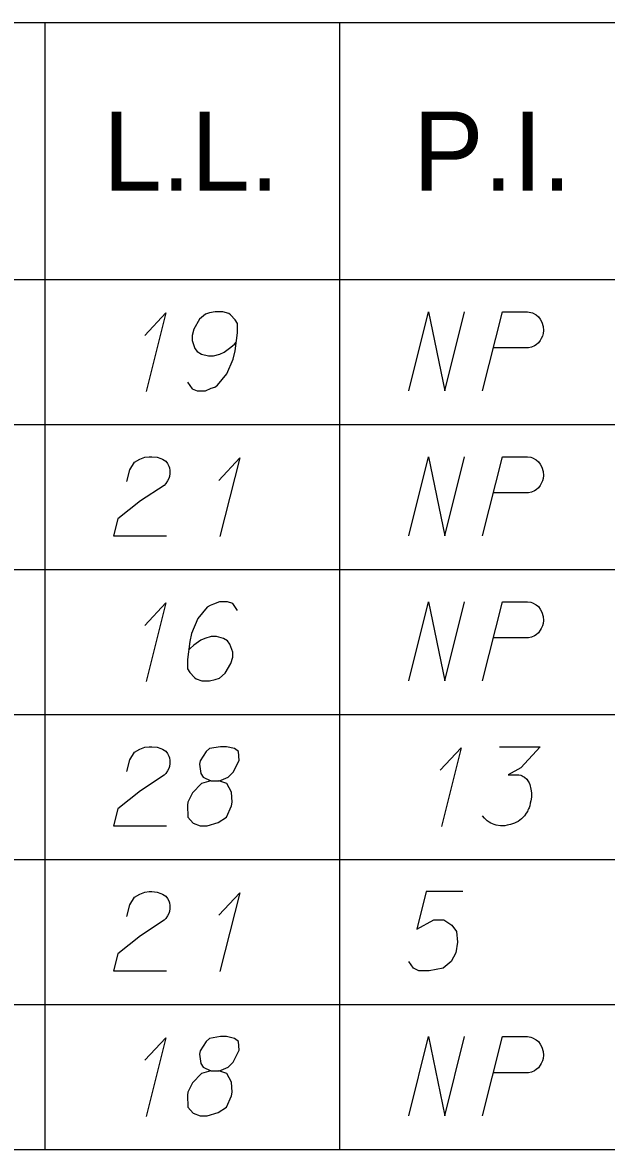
# Model space of a CAD drawing. Extents: x 2074207 to 2076812, y 516372 to 523312.
# Drawn here: x 2076488.9 to 2076524.4, y 516443.1 to 516511.5 of the extents above; entities that cross this region are included whole.
import ezdxf

# ---------------------------------------------------------------- set-up
doc = ezdxf.new("R2010")
doc.units = 0
for name, color, linetype in [('Prop DirtTable_ Soil Test Results - Outline (Major)', 7, 'Continuous'), ('Prop DirtTable_ Soil Test Results - Outline (Minor)', 7, 'Continuous'), ('Prop DirtTable_ Soil Test Results - Tx (Header - Small)', 7, 'Continuous'), ('Prop DirtTable_ Soil Test Results - Tx (Sample Data)', 7, 'Continuous')]:
    doc.layers.add(name, color=color, linetype=linetype)

msp = doc.modelspace()

# ---------------------------------------------------------------- linework, layer by layer
at = {"layer": 'Prop DirtTable_ Soil Test Results - Outline (Major)'}
for p, q in [((2076260.609, 516495.938), (2076811.903, 516495.938)), ((2076260.609, 516495.938), (2076811.903, 516495.938)), ((2076260.609, 516443.138), (2076811.903, 516443.138))]:
    msp.add_line(p, q, dxfattribs=at)
at = {"layer": 'Prop DirtTable_ Soil Test Results - Outline (Minor)'}
for p, q in [((2076260.609, 516511.538), (2076811.903, 516511.538)), ((2076490.31, 516511.538), (2076490.31, 516487.138)), ((2076508.192, 516511.538), (2076508.192, 516487.138)), ((2076260.609, 516487.138), (2076811.903, 516487.138)), ((2076260.609, 516487.138), (2076811.903, 516487.138)), ((2076490.31, 516487.138), (2076490.31, 516478.338)), ((2076508.192, 516487.138), (2076508.192, 516478.338)), ((2076260.609, 516478.338), (2076811.903, 516478.338)), ((2076260.609, 516478.338), (2076811.903, 516478.338)), ((2076490.31, 516478.338), (2076490.31, 516469.538)), ((2076508.192, 516478.338), (2076508.192, 516469.538)), ((2076260.609, 516469.538), (2076811.903, 516469.538)), ((2076260.609, 516469.538), (2076811.903, 516469.538)), ((2076490.31, 516469.538), (2076490.31, 516460.738)), ((2076508.192, 516469.538), (2076508.192, 516460.738)), ((2076260.609, 516460.738), (2076811.903, 516460.738)), ((2076260.609, 516460.738), (2076811.903, 516460.738)), ((2076490.31, 516460.738), (2076490.31, 516451.938)), ((2076508.192, 516460.738), (2076508.192, 516451.938)), ((2076260.609, 516451.938), (2076811.903, 516451.938)), ((2076260.609, 516451.938), (2076811.903, 516451.938)), ((2076490.31, 516451.938), (2076490.31, 516443.138)), ((2076508.192, 516451.938), (2076508.192, 516443.138)), ((2076260.609, 516443.138), (2076811.903, 516443.138))]:
    msp.add_line(p, q, dxfattribs=at)
at = {"layer": 'Prop DirtTable_ Soil Test Results - Tx (Sample Data)'}
for points in [[(2076496.38, 516492.55), (2076497.65, 516493.911), (2076496.451, 516489.148)], [(2076498.956, 516489.715), (2076499.238, 516489.3), (2076499.555, 516489.186), (2076500.049, 516489.186), (2076500.402, 516489.337), (2076500.614, 516489.413), (2076500.79, 516489.526), (2076501.354, 516490.207), (2076501.742, 516491.114), (2076501.848, 516491.605), (2076501.989, 516492.701), (2076501.989, 516493.268), (2076501.848, 516493.495), (2076501.566, 516493.797), (2076501.46, 516493.873), (2076501.107, 516493.986), (2076500.649, 516493.986), (2076500.296, 516493.911), (2076500.049, 516493.835), (2076499.696, 516493.533), (2076499.344, 516492.928), (2076499.238, 516492.55), (2076499.238, 516492.248), (2076499.414, 516491.756), (2076499.555, 516491.567), (2076499.802, 516491.416), (2076500.226, 516491.303), (2076500.543, 516491.303), (2076500.931, 516491.416), (2076501.178, 516491.529), (2076501.601, 516491.832), (2076501.813, 516492.021), (2076501.919, 516492.134)], [(2076512.396, 516489.186), (2076513.595, 516493.986), (2076514.583, 516489.186), (2076515.782, 516493.986)], [(2076516.876, 516489.186), (2076518.075, 516493.986), (2076519.592, 516493.986), (2076519.803, 516493.948), (2076519.909, 516493.911), (2076520.121, 516493.797), (2076520.262, 516493.684), (2076520.368, 516493.533), (2076520.474, 516493.344), (2076520.544, 516493.079), (2076520.58, 516492.852), (2076520.544, 516492.663), (2076520.509, 516492.512), (2076520.438, 516492.361), (2076520.368, 516492.248), (2076520.262, 516492.096), (2076520.121, 516491.983), (2076520.015, 516491.907), (2076519.839, 516491.832), (2076519.662, 516491.794), (2076517.546, 516491.794)], [(2076495.287, 516483.674), (2076495.463, 516484.392), (2076495.746, 516484.846), (2076496.063, 516485.035), (2076496.38, 516485.148), (2076496.627, 516485.186), (2076496.804, 516485.186), (2076497.121, 516485.148), (2076497.333, 516485.073), (2076497.439, 516485.035), (2076497.65, 516484.922), (2076497.756, 516484.77), (2076497.827, 516484.619), (2076497.862, 516484.506), (2076497.897, 516484.355), (2076497.897, 516484.166), (2076497.862, 516483.977), (2076497.827, 516483.863), (2076497.756, 516483.712), (2076497.65, 516483.561), (2076497.545, 516483.448), (2076496.098, 516482.503), (2076494.723, 516481.407), (2076494.476, 516480.386), (2076497.686, 516480.386)], [(2076500.86, 516483.75), (2076502.13, 516485.111), (2076500.931, 516480.348)], [(2076512.396, 516480.386), (2076513.595, 516485.186), (2076514.583, 516480.386), (2076515.782, 516485.186)], [(2076516.876, 516480.386), (2076518.075, 516485.186), (2076519.592, 516485.186), (2076519.803, 516485.148), (2076519.909, 516485.111), (2076520.121, 516484.997), (2076520.262, 516484.884), (2076520.368, 516484.733), (2076520.474, 516484.544), (2076520.544, 516484.279), (2076520.58, 516484.052), (2076520.544, 516483.863), (2076520.509, 516483.712), (2076520.438, 516483.561), (2076520.368, 516483.448), (2076520.262, 516483.296), (2076520.121, 516483.183), (2076520.015, 516483.107), (2076519.839, 516483.032), (2076519.662, 516482.994), (2076517.546, 516482.994)], [(2076496.38, 516474.95), (2076497.65, 516476.311), (2076496.451, 516471.548)], [(2076501.989, 516475.857), (2076501.707, 516476.273), (2076501.39, 516476.386), (2076500.896, 516476.386), (2076500.543, 516476.235), (2076500.331, 516476.159), (2076500.155, 516476.046), (2076499.591, 516475.366), (2076499.203, 516474.459), (2076499.097, 516473.967), (2076498.956, 516472.871), (2076498.956, 516472.304), (2076499.097, 516472.078), (2076499.379, 516471.775), (2076499.485, 516471.7), (2076499.838, 516471.586), (2076500.296, 516471.586), (2076500.649, 516471.662), (2076500.896, 516471.737), (2076501.249, 516472.04), (2076501.601, 516472.644), (2076501.707, 516473.022), (2076501.707, 516473.325), (2076501.531, 516473.816), (2076501.39, 516474.005), (2076501.143, 516474.156), (2076500.719, 516474.27), (2076500.402, 516474.27), (2076500.014, 516474.156), (2076499.767, 516474.043), (2076499.344, 516473.741), (2076499.132, 516473.552), (2076499.026, 516473.438)], [(2076512.396, 516471.586), (2076513.595, 516476.386), (2076514.583, 516471.586), (2076515.782, 516476.386)], [(2076516.876, 516471.586), (2076518.075, 516476.386), (2076519.592, 516476.386), (2076519.803, 516476.348), (2076519.909, 516476.311), (2076520.121, 516476.197), (2076520.262, 516476.084), (2076520.368, 516475.933), (2076520.474, 516475.744), (2076520.544, 516475.479), (2076520.58, 516475.252), (2076520.544, 516475.063), (2076520.509, 516474.912), (2076520.438, 516474.761), (2076520.368, 516474.648), (2076520.262, 516474.496), (2076520.121, 516474.383), (2076520.015, 516474.307), (2076519.839, 516474.232), (2076519.662, 516474.194), (2076517.546, 516474.194)], [(2076495.287, 516466.074), (2076495.463, 516466.792), (2076495.746, 516467.246), (2076496.063, 516467.435), (2076496.38, 516467.548), (2076496.627, 516467.586), (2076496.804, 516467.586), (2076497.121, 516467.548), (2076497.333, 516467.473), (2076497.439, 516467.435), (2076497.65, 516467.322), (2076497.756, 516467.17), (2076497.827, 516467.019), (2076497.862, 516466.906), (2076497.897, 516466.755), (2076497.897, 516466.566), (2076497.862, 516466.377), (2076497.827, 516466.263), (2076497.756, 516466.112), (2076497.65, 516465.961), (2076497.545, 516465.848), (2076496.098, 516464.903), (2076494.723, 516463.807), (2076494.476, 516462.786), (2076497.686, 516462.786)], [(2076500.367, 516465.507), (2076500.86, 516465.507), (2076501.002, 516465.545), (2076501.425, 516465.734), (2076501.742, 516466.037), (2076502.095, 516466.755), (2076502.06, 516467.284), (2076501.813, 516467.473), (2076501.319, 516467.586), (2076500.966, 516467.586), (2076500.296, 516467.473), (2076500.084, 516467.284), (2076499.732, 516466.717), (2076499.696, 516466.528), (2076499.767, 516465.961), (2076499.908, 516465.734), (2076500.367, 516465.507), (2076499.802, 516465.356), (2076499.273, 516464.789), (2076498.991, 516464.222), (2076498.956, 516464.033), (2076498.991, 516463.315), (2076499.308, 516462.937), (2076499.732, 516462.786), (2076500.155, 516462.786), (2076500.825, 516462.975), (2076501.319, 516463.315), (2076501.637, 516463.996), (2076501.672, 516464.222), (2076501.637, 516464.827), (2076501.354, 516465.356), (2076500.86, 516465.507)], [(2076514.3, 516466.15), (2076515.57, 516467.511), (2076514.371, 516462.748)], [(2076517.899, 516467.586), (2076520.368, 516467.586), (2076519.204, 516466.301), (2076518.428, 516465.885), (2076519.063, 516465.885), (2076519.204, 516465.848), (2076519.274, 516465.81), (2076519.345, 516465.772), (2076519.415, 516465.734), (2076519.557, 516465.621), (2076519.627, 516465.507), (2076519.698, 516465.394), (2076519.733, 516465.281), (2076519.803, 516465.016), (2076519.839, 516464.789), (2076519.839, 516464.676), (2076519.839, 516464.525), (2076519.803, 516464.298), (2076519.768, 516464.147), (2076519.733, 516463.996), (2076519.698, 516463.882), (2076519.662, 516463.807), (2076519.627, 516463.731), (2076519.592, 516463.655), (2076519.521, 516463.542), (2076519.415, 516463.391), (2076519.31, 516463.278), (2076519.239, 516463.202), (2076519.133, 516463.126), (2076519.027, 516463.051), (2076518.886, 516462.975), (2076518.816, 516462.937), (2076518.569, 516462.862), (2076518.357, 516462.824), (2076518.216, 516462.786), (2076517.969, 516462.786), (2076517.687, 516462.824), (2076517.581, 516462.862), (2076517.475, 516462.9), (2076517.369, 516462.937), (2076517.264, 516463.013), (2076517.158, 516463.089), (2076516.981, 516463.24), (2076516.876, 516463.391)], [(2076495.287, 516457.274), (2076495.463, 516457.992), (2076495.746, 516458.446), (2076496.063, 516458.635), (2076496.38, 516458.748), (2076496.627, 516458.786), (2076496.804, 516458.786), (2076497.121, 516458.748), (2076497.333, 516458.673), (2076497.439, 516458.635), (2076497.65, 516458.522), (2076497.756, 516458.37), (2076497.827, 516458.219), (2076497.862, 516458.106), (2076497.897, 516457.955), (2076497.897, 516457.766), (2076497.862, 516457.577), (2076497.827, 516457.463), (2076497.756, 516457.312), (2076497.65, 516457.161), (2076497.545, 516457.048), (2076496.098, 516456.103), (2076494.723, 516455.007), (2076494.476, 516453.986), (2076497.686, 516453.986)], [(2076500.86, 516457.35), (2076502.13, 516458.711), (2076500.931, 516453.948)], [(2076515.676, 516458.786), (2076513.454, 516458.786), (2076512.889, 516456.518), (2076513.912, 516457.085), (2076514.512, 516457.085), (2076515.006, 516456.745), (2076515.288, 516456.367), (2076515.359, 516455.725), (2076515.253, 516455.082), (2076514.971, 516454.553), (2076514.477, 516454.137), (2076513.63, 516453.986), (2076512.995, 516453.986), (2076512.678, 516454.137), (2076512.396, 516454.553)], [(2076496.38, 516448.55), (2076497.65, 516449.911), (2076496.451, 516445.148)], [(2076500.367, 516447.907), (2076500.86, 516447.907), (2076501.002, 516447.945), (2076501.425, 516448.134), (2076501.742, 516448.437), (2076502.095, 516449.155), (2076502.06, 516449.684), (2076501.813, 516449.873), (2076501.319, 516449.986), (2076500.966, 516449.986), (2076500.296, 516449.873), (2076500.084, 516449.684), (2076499.732, 516449.117), (2076499.696, 516448.928), (2076499.767, 516448.361), (2076499.908, 516448.134), (2076500.367, 516447.907), (2076499.802, 516447.756), (2076499.273, 516447.189), (2076498.991, 516446.622), (2076498.956, 516446.433), (2076498.991, 516445.715), (2076499.308, 516445.337), (2076499.732, 516445.186), (2076500.155, 516445.186), (2076500.825, 516445.375), (2076501.319, 516445.715), (2076501.637, 516446.396), (2076501.672, 516446.622), (2076501.637, 516447.227), (2076501.354, 516447.756), (2076500.86, 516447.907)], [(2076512.396, 516445.186), (2076513.595, 516449.986), (2076514.583, 516445.186), (2076515.782, 516449.986)], [(2076516.876, 516445.186), (2076518.075, 516449.986), (2076519.592, 516449.986), (2076519.803, 516449.948), (2076519.909, 516449.911), (2076520.121, 516449.797), (2076520.262, 516449.684), (2076520.368, 516449.533), (2076520.474, 516449.344), (2076520.544, 516449.079), (2076520.58, 516448.852), (2076520.544, 516448.663), (2076520.509, 516448.512), (2076520.438, 516448.361), (2076520.368, 516448.248), (2076520.262, 516448.096), (2076520.121, 516447.983), (2076520.015, 516447.907), (2076519.839, 516447.832), (2076519.662, 516447.794), (2076517.546, 516447.794)]]:
    msp.add_lwpolyline(points, dxfattribs=at)

# ---------------------------------------------------------------- texts
at = {"layer": 'Prop DirtTable_ Soil Test Results - Tx (Header - Small)'}
for s, p in [('L.L.', (2076493.827, 516501.338)), ('P.I.', (2076512.654, 516501.338))]:
    msp.add_text(s, height=4.8, dxfattribs=at).set_placement(p)

doc.saveas('drawing.dxf')
